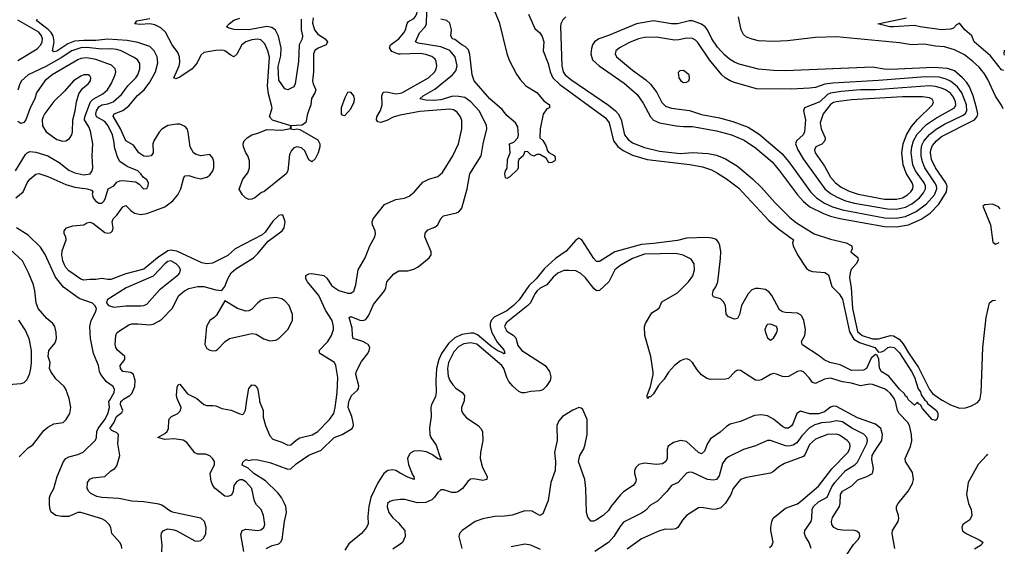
# Model space of a CAD drawing. Header units: inches. Extents: x 1552611 to 1694776, y 811966 to 917215.
# Tile 515 of 549: x 1687462 to 1694029, y 889025 to 892538. Entities that reach past the tile are written whole.
import ezdxf

# ---------------------------------------------------------------- set-up
doc = ezdxf.new("R2010")
doc.units = ezdxf.units.IN
doc.header["$MEASUREMENT"] = 0
for name, color, linetype in [('B6888', 7, 'Continuous'), ('B6889', 7, 'Continuous'), ('B6898', 7, 'Continuous'), ('B6899', 7, 'Continuous')]:
    doc.layers.add(name, color=color, linetype=linetype)

msp = doc.modelspace()

# ---------------------------------------------------------------- linework, layer by layer
at = {"layer": 'B6888', "color": 5}
for points, elevation in [([(1687458.4, 889621.6), (1687517.5, 889682.5), (1687550, 889700.7), (1687623.7, 889796.3), (1687650, 889819.3), (1687690, 889842), (1687752.3, 889850), (1687772, 889870), (1687796, 889910), (1687803.7, 889950), (1687793.6, 890000)], 860), ([(1688143.8, 889010), (1688141.1, 889030), (1688128.9, 889050), (1688075.8, 889110), (1688069.7, 889150), (1688057.7, 889170), (1688033.7, 889193.7), (1688010, 889207.4), (1687870, 889249.8), (1687850, 889249.8), (1687790, 889223.2), (1687742.8, 889222.8), (1687702, 889230), (1687672.7, 889252.7), (1687665.1, 889270), (1687661.6, 889301.6), (1687661.8, 889350), (1687666.6, 889370), (1687688.8, 889410), (1687712.2, 889490), (1687755.3, 889590), (1687770, 889610.2), (1687790, 889621.2), (1687850, 889636.2), (1687886.2, 889653.9), (1687967.4, 889732.6), (1687975.3, 889750), (1687977.6, 889790), (1687985.5, 889810), (1688029.9, 889870), (1688050, 889909.1), (1688060.2, 889950), (1688057.4, 889990), (1688063.2, 890000)], 840), ([(1688410, 888988.7), (1688412.6, 889032.6), (1688404.8, 889095.2), (1688407.6, 889112.4), (1688421.3, 889130), (1688450, 889141.6), (1688490, 889135), (1688510, 889128), (1688630, 889062.3), (1688650, 889059), (1688670, 889063.8), (1688690, 889082.3), (1688703.7, 889110), (1688705.7, 889150), (1688693.7, 889190), (1688670, 889211.6), (1688489.9, 889249.9), (1688470, 889257.1), (1688410, 889300.3), (1688390, 889306), (1688290, 889321.5), (1688210, 889326.3), (1688124.3, 889344.3), (1688010.5, 889350.5), (1687976.3, 889356.3), (1687937.5, 889377.5), (1687923.5, 889390), (1687912.2, 889410), (1687914, 889450), (1687930, 889471.7), (1687950, 889480.9), (1688030, 889490.3), (1688070.6, 889529.4), (1688095.7, 889544.3), (1688110, 889562.4), (1688128.9, 889630), (1688117.1, 889710), (1688122, 889770), (1688110, 889780.8), (1688076.7, 889796.7), (1688063.2, 889810), (1688090.8, 889849.2), (1688108.5, 889891.5), (1688142.2, 889917.8), (1688149.9, 889930), (1688133.6, 889970), (1688137.2, 889990), (1688146.8, 890000)], 820), ([(1688957.8, 888990), (1688936.2, 889103.8), (1688945.1, 889130), (1688970, 889139.7), (1689050, 889130.2), (1689070, 889134.2), (1689089.7, 889150), (1689096.2, 889170), (1689089, 889230), (1689072.1, 889270), (1689042.4, 889302.4), (1689027, 889327), (1689010.5, 889410), (1688970, 889454.4), (1688947.5, 889467.5), (1688930, 889467.7), (1688910, 889457.7), (1688890, 889430.8), (1688884.9, 889390), (1688873.7, 889366.3), (1688850, 889356.3), (1688830, 889360.1), (1688765.5, 889410), (1688750.4, 889430.4), (1688738.6, 889458.6), (1688732, 889510), (1688760.4, 889570), (1688761.3, 889590), (1688750, 889609.4), (1688730, 889627.3), (1688700.5, 889640.5), (1688650, 889638.7), (1688630, 889647.3), (1688576.3, 889716.3), (1688552.2, 889732.2), (1688490, 889742.7), (1688430, 889737.2), (1688382.7, 889750), (1688430, 889776.5), (1688445.4, 889790), (1688455, 889810), (1688456.6, 889863.4), (1688462.2, 889877.8), (1688474.5, 889890), (1688516.3, 889910), (1688534, 889930), (1688538.8, 889950), (1688516.1, 890000)], 780), ([(1688655.8, 890000), (1688690.6, 889970.6), (1688710, 889963), (1688750, 889965.1), (1688770, 889961.2), (1688810, 889945), (1688872.7, 889932.7), (1688930, 889907.6), (1688950, 889903.7), (1688957.6, 889910), (1688967.5, 889932.5), (1688977.9, 890000)], 780), ([(1689106, 889010), (1689146.6, 889030), (1689190, 889041.6), (1689204.7, 889055.3), (1689211.6, 889070), (1689227.5, 889190), (1689241, 889250), (1689236.4, 889290), (1689228.8, 889310), (1689207.2, 889350), (1689182.6, 889382.6), (1689100.8, 889460.8), (1689022.6, 889510), (1688985.6, 889545.6), (1688946, 889566), (1688950, 889586), (1688970, 889602.8), (1688990, 889597.3), (1689017, 889603), (1689050, 889602), (1689130, 889583.6), (1689250, 889540.2), (1689270, 889541), (1689305.9, 889574.1), (1689390, 889632.4), (1689473.3, 889666.7), (1689560.2, 889750), (1689611.6, 889770), (1689678.8, 889810), (1689688.4, 889830), (1689686.2, 889850), (1689676.3, 889890), (1689652.8, 889950), (1689656.7, 889990), (1689661.2, 890000)], 760), ([(1689060.7, 890000), (1689062.2, 889990), (1689085.5, 889930), (1689086, 889886), (1689100.4, 889830), (1689130, 889762), (1689150, 889739.6), (1689210, 889720.2), (1689250, 889700.2), (1689270, 889701.3), (1689306.1, 889733.9), (1689330, 889747.9), (1689411.6, 889768.4), (1689450, 889791.1), (1689528.7, 889870), (1689556.8, 889910), (1689567, 889950), (1689573.4, 890000)], 780), ([(1690000, 889513.5), (1689970, 889529.9), (1689950, 889535), (1689917.4, 889530), (1689889.7, 889510.3), (1689850, 889448.8), (1689803.1, 889350), (1689790.7, 889290.7), (1689784.5, 889224.4), (1689785.3, 889174.8), (1689775.8, 889150), (1689741.1, 889110), (1689657.8, 889042.2), (1689630, 888999.7)], 760), ([(1690000, 889336.2), (1689950, 889329.7), (1689930, 889323), (1689915.8, 889310), (1689911.8, 889288.2), (1689923.2, 889250), (1689950, 889214.9), (1689990, 889178.5), (1690000, 889166.6)], 780), ([(1690000, 889040.1), (1689950, 889005.9)], 780)]:
    msp.add_lwpolyline(points, dxfattribs=dict(at, elevation=elevation))
at = {"layer": 'B6889', "color": 5}
for points, elevation in [([(1688146.8, 890000), (1688153.3, 890006.7), (1688197.2, 890030), (1688210, 890043.2), (1688229.9, 890090), (1688232.7, 890130), (1688220.4, 890170), (1688203.4, 890183.4), (1688150, 890191.9), (1688135, 890210), (1688131.9, 890230), (1688162.2, 890270), (1688163.9, 890290), (1688113.7, 890333.7), (1688102.5, 890350), (1688097.7, 890370), (1688102.2, 890430), (1688110.3, 890449.7), (1688121.4, 890458.6), (1688190, 890501.7), (1688210, 890508.9), (1688250, 890509.6), (1688330, 890501.2), (1688353.1, 890506.9), (1688390, 890525.5), (1688410, 890540.2), (1688478.3, 890610), (1688523.3, 890696.8), (1688561.5, 890730), (1688590, 890743.9), (1688650, 890757.2), (1688690, 890758.7), (1688770, 890734.9), (1688810, 890730.6), (1688830, 890757.3), (1688849.8, 890810), (1688872.6, 890850), (1688904.2, 890875.8), (1689020.4, 890950), (1689050, 890978.5), (1689119.6, 891060.4), (1689211.8, 891130), (1689226.6, 891150), (1689233.2, 891190), (1689219, 891230), (1689210, 891235.1), (1689190, 891231.1), (1689150, 891194.7), (1689099.8, 891120.2), (1689078.3, 891101.7), (1688899.1, 891010), (1688850, 890965), (1688747.6, 890912.4), (1688710, 890909.9), (1688676.6, 890916.6), (1688510, 890992.6), (1688470, 891001.3), (1688450, 890995.9), (1688380.1, 890950), (1688290, 890874.3), (1688170, 890842.2), (1688070, 890805.4), (1688050, 890803.9), (1688010, 890811.4), (1687970, 890804.4), (1687930, 890805.3), (1687890, 890799.8), (1687870, 890806.2), (1687790, 890863.4), (1687770, 890884.4), (1687761.3, 890901.3), (1687750.4, 890930), (1687743, 890970), (1687745.2, 890994.8), (1687773, 891070), (1687769.6, 891090), (1687758.9, 891110), (1687758, 891130), (1687775.1, 891150), (1687816.8, 891163.2), (1687889.3, 891170), (1687910, 891182.6), (1687930, 891186.9), (1687950, 891180.2), (1688030, 891117.5), (1688050, 891113.2), (1688070, 891119.1), (1688080.9, 891130), (1688086, 891150), (1688079.8, 891190), (1688086, 891210), (1688110, 891234.6), (1688150, 891290.2), (1688170, 891298.6), (1688203.7, 891263.7), (1688226.8, 891246.8), (1688270, 891238.4), (1688310, 891245.2), (1688430, 891289.3), (1688484.2, 891330), (1688517, 891370), (1688537.7, 891410), (1688556.2, 891483.8), (1688564.8, 891495.2), (1688590, 891498.8), (1688630, 891484.4), (1688670, 891476.8), (1688710, 891486.8), (1688730, 891500.2), (1688749.8, 891530), (1688755.7, 891550), (1688756.2, 891590), (1688750, 891613.6), (1688730, 891637.4), (1688670, 891630.4), (1688638.1, 891638.1), (1688622.2, 891650), (1688598.6, 891690), (1688586.3, 891786.3), (1688578.7, 891810), (1688565.7, 891825.7), (1688530, 891839.7), (1688510, 891841.5), (1688450, 891830.7), (1688410, 891807.7), (1688391.7, 891788.3), (1688356.4, 891730), (1688350.7, 891710), (1688351.4, 891650), (1688339.6, 891630), (1688310, 891624), (1688290, 891628), (1688255.7, 891650), (1688220.4, 891700.4), (1688170, 891729), (1688134.2, 891810), (1688086.4, 891893.6), (1688092.2, 891910), (1688150, 891932.6), (1688190, 891963.6), (1688248, 892032), (1688292.7, 892070), (1688330, 892120.1), (1688366.7, 892190), (1688382.8, 892250), (1688378.4, 892290), (1688359.7, 892330), (1688330, 892358.2), (1688250, 892385.7), (1688178.9, 892398.9), (1688050, 892406.7), (1687970, 892397.6), (1687890, 892399.7), (1687826.8, 892393.2), (1687782.8, 892377.2), (1687710, 892326.7), (1687690, 892322.8), (1687681.6, 892330), (1687692, 892390), (1687685.6, 892430), (1687671.9, 892451.9), (1687651.9, 892471.9), (1687576.1, 892530), (1687578.4, 892541.6)], 820), ([(1689419.9, 892550), (1689415.2, 892515.2), (1689427.6, 892470), (1689450, 892441.2), (1689498.5, 892410), (1689514.3, 892390), (1689505.3, 892370), (1689451.7, 892348.3), (1689430, 892332.2), (1689421.4, 892310), (1689421, 892190), (1689414.8, 892130), (1689418.2, 892110), (1689436.4, 892070), (1689431.3, 892050), (1689408.9, 892011.1), (1689404.6, 891970), (1689381.6, 891910), (1689370, 891850.9), (1689346, 891834), (1689270.8, 891830), (1689270.7, 891810), (1689290, 891805.2), (1689310, 891808.4), (1689330, 891804.5), (1689450, 891736.2), (1689463.9, 891710), (1689463.1, 891690), (1689452, 891650), (1689431.6, 891610), (1689410, 891589.9), (1689390, 891602), (1689362.6, 891662.6), (1689342.5, 891682.4), (1689310, 891689.9), (1689290, 891682), (1689274.2, 891665.8), (1689262.1, 891637.9), (1689250.1, 891530), (1689239.4, 891510), (1689090, 891389.8), (1689075.6, 891384.4), (1689030.7, 891350), (1689010, 891341.2), (1688990, 891338), (1688968.9, 891348.9), (1688948, 891370), (1688926, 891406), (1688950, 891474), (1688984.6, 891515.4), (1688995, 891550), (1688995.7, 891595.7), (1688984.1, 891630), (1688969.4, 891650), (1688954.1, 891690), (1688952.1, 891710), (1688960.2, 891730), (1688979, 891750), (1689010, 891768.7), (1689050, 891779.5), (1689110, 891804.6), (1689210, 891800.7), (1689269.1, 891810.9), (1689269.3, 891830), (1689147, 891867), (1689128.8, 891890), (1689146, 891950), (1689122.2, 892042.2), (1689113.8, 892093.8), (1689128.2, 892288.2), (1689118, 892330), (1689095.9, 892375.9), (1689070, 892402.6), (1689050, 892408.4), (1689010, 892403.8), (1688970.1, 892389.9), (1688943.3, 892370), (1688910, 892308.5), (1688890, 892290.8), (1688870, 892299.8), (1688830, 892329.1), (1688810, 892333.3), (1688770, 892331.8), (1688690, 892318.4), (1688670, 892300.3), (1688645.8, 892250), (1688612.4, 892210), (1688530, 892153.3), (1688502.3, 892142.3), (1688489.9, 892150), (1688525.7, 892230), (1688531, 892251), (1688528, 892290), (1688517.8, 892317.8), (1688478.2, 892370), (1688434.7, 892454.7), (1688402.3, 892482.3), (1688364, 892504), (1688330, 892509.6), (1688266.3, 892506.3), (1688229.5, 892510), (1688243.7, 892530), (1688330, 892544.6)], 780), ([(1689339.8, 892540.2), (1689339.2, 892470), (1689348.1, 892430), (1689345, 892410), (1689325.7, 892370), (1689321.5, 892258.5), (1689299.5, 892110), (1689290, 892089), (1689250, 892069.5), (1689230, 892077), (1689190, 892135.1), (1689185.4, 892225.4), (1689202.7, 892297.3), (1689206.2, 892350), (1689187.6, 892427.6), (1689168.3, 892468.3), (1689144.6, 892484.6), (1689110, 892493), (1688989.9, 892469.9), (1688892.9, 892472.9), (1688860.1, 892480.1), (1688842, 892490), (1688859.5, 892510), (1688890, 892533.4), (1688930, 892547.9)], 760), ([(1687450, 892265.5), (1687577.6, 892342.4), (1687602.2, 892370), (1687610.9, 892390), (1687613.1, 892410), (1687608.5, 892430), (1687590, 892454.1), (1687450, 892534.2)], 840), ([(1690000, 892308.1), (1689987.7, 892307.7), (1689944.7, 892324.7), (1689928.4, 892350), (1689936, 892370), (1689990, 892409), (1690000, 892421.3)], 780), ([(1687437.3, 891350), (1687486, 891390), (1687510.8, 891450), (1687530, 891473), (1687570, 891507.2), (1687590, 891512.3), (1687650, 891491.8), (1687770, 891437.9), (1687830, 891420.1), (1687911.3, 891410), (1687941.1, 891401.1), (1687950.6, 891390), (1687945.4, 891374.6), (1687951.3, 891350), (1687966.5, 891330), (1687990, 891312.9), (1688010, 891314.4), (1688024.8, 891330), (1688035, 891350), (1688052.7, 891410), (1688089.8, 891430.2), (1688110, 891454.8), (1688130, 891462.8), (1688150, 891464.9), (1688235.9, 891455.9), (1688259.9, 891439.9), (1688287.3, 891410), (1688310, 891411), (1688319.5, 891430), (1688320.9, 891450), (1688310, 891469), (1688286.3, 891486.3), (1688269.2, 891510), (1688249, 891530), (1688178.5, 891558.5), (1688130.7, 891590.7), (1688116.9, 891616.9), (1688097.5, 891677.5), (1688090.7, 891730), (1688079.9, 891770), (1688052.5, 891830), (1688030, 891857.6), (1687975.3, 891890), (1687969.2, 891910), (1687974.6, 891930), (1687990, 891956.5), (1688010, 891968.6), (1688050, 891976.6), (1688084.5, 891990), (1688141, 892039), (1688183.7, 892096.3), (1688237, 892150), (1688250.5, 892170), (1688263.7, 892210), (1688264.2, 892244.2), (1688248.4, 892270), (1688225.4, 892285.4), (1688139.3, 892330), (1688110, 892339.7), (1688070, 892343.9), (1688010, 892341.9), (1687910, 892351.5), (1687870, 892349), (1687810.8, 892329.2), (1687738, 892282), (1687635.3, 892224.7), (1687519.5, 892170), (1687474.5, 892130), (1687463, 892110), (1687450, 892068)], 840), ([(1687434, 891530), (1687501.8, 891638.2), (1687511, 891649), (1687530, 891659.3), (1687570, 891654.3), (1687648.6, 891628.6), (1687725.7, 891585.7), (1687790, 891532.7), (1687830, 891515.1), (1687890, 891502.7), (1687933, 891510), (1687946.2, 891530), (1687948.8, 891550), (1687946.1, 891630), (1687950.5, 891710), (1687935, 891795), (1687923.7, 891823.7), (1687894.3, 891870), (1687895.6, 891890), (1687934.8, 891990), (1687952.3, 892007.7), (1688016.9, 892043.1), (1688048.5, 892070), (1688071.1, 892108.9), (1688099.1, 892170), (1688103.7, 892190), (1688098.4, 892210), (1688073.3, 892233.3), (1687970, 892272.5), (1687910, 892283.5), (1687870, 892277.7), (1687850, 892269.9), (1687679.3, 892170), (1687629.3, 892130), (1687574.8, 892050), (1687562.7, 892010), (1687531.6, 891950), (1687502.7, 891870), (1687490, 891850.9), (1687470, 891844.4), (1687450, 891859.3)], 860), ([(1690000, 891900.2), (1689990, 891898.3), (1689952.9, 891887.1), (1689910, 891864.2), (1689870, 891852.5), (1689850, 891856.2), (1689841.4, 891870), (1689844.3, 891890), (1689867.6, 891932.4), (1689879.9, 891970), (1689877.5, 892030), (1689885.5, 892054.5), (1689910, 892056.2), (1689970, 892044), (1690000, 892047.6)], 780), ([(1689573.4, 890000), (1689579.8, 890050), (1689583.5, 890150), (1689570.9, 890230), (1689561.1, 890250), (1689464.2, 890310), (1689459.3, 890330), (1689517.3, 890390), (1689542.4, 890430), (1689554.6, 890470), (1689555.2, 890490), (1689546, 890530), (1689500.9, 890600.9), (1689457.7, 890697.7), (1689382.2, 890790), (1689371.3, 890810), (1689369.7, 890830.3), (1689390, 890842.4), (1689410, 890844), (1689490, 890831.3), (1689510, 890813.7), (1689543.4, 890763.4), (1689590, 890730.7), (1689650, 890713.1), (1689670, 890714), (1689690, 890727.4), (1689704.3, 890770), (1689719, 890870), (1689766.8, 890950), (1689797.2, 891030), (1689831.1, 891090), (1689835.4, 891110), (1689832.8, 891130), (1689814, 891170), (1689812.6, 891190), (1689818.9, 891210), (1689894.2, 891305.8), (1689970, 891338.7), (1690000, 891343.2)], 780), ([(1688063.2, 890000), (1688092.2, 890050), (1688093.7, 890070), (1688086.4, 890090), (1688041, 890121), (1688003.5, 890170), (1687994.6, 890190), (1687987.1, 890230), (1687953.3, 890310), (1687933.5, 890410), (1687929.7, 890490), (1687938.7, 890530), (1687969.3, 890590), (1687974, 890610), (1687964, 890630), (1687947, 890647), (1687857.9, 890677.9), (1687753.7, 890753.7), (1687700.9, 890820.9), (1687631.7, 890971.7), (1687600.5, 891020.5), (1687519.2, 891099.2), (1687440.4, 891150)], 840), ([(1687793.6, 890000), (1687791.6, 890010), (1687770, 890073.2), (1687758, 890090), (1687702.3, 890142.3), (1687669.4, 890190), (1687660.9, 890210), (1687665.2, 890250), (1687652.7, 890290), (1687656.2, 890330), (1687697.7, 890382.3), (1687707.2, 890410), (1687706.2, 890450), (1687696, 890490), (1687682.9, 890510), (1687643.9, 890543.9), (1687584.2, 890610), (1687572.2, 890650), (1687563.5, 890730), (1687553.5, 890770), (1687524.1, 890844.1), (1687481.6, 890930), (1687370, 891032)], 860), ([(1689661.2, 890000), (1689674.7, 890030), (1689714, 890066), (1689721.5, 890078.5), (1689723.9, 890096.1), (1689704.5, 890170), (1689707.9, 890192.1), (1689742.4, 890257.6), (1689784, 890310), (1689793.7, 890330), (1689796.8, 890350), (1689785.1, 890370), (1689770, 890379.8), (1689750, 890390.6), (1689686.6, 890410), (1689680.7, 890430), (1689679.4, 890479.4), (1689658.4, 890550), (1689670, 890558), (1689730, 890532.8), (1689750, 890531), (1689770, 890537.5), (1689790, 890567.3), (1689822.3, 890637.7), (1689896, 890730), (1689904.8, 890750), (1689911.6, 890790), (1689958.2, 890841.9), (1689990, 890862), (1690000, 890862.1)], 760), ([(1687453, 890533), (1687501.2, 890461.2), (1687523.7, 890410), (1687538, 890330), (1687538.3, 890250), (1687533.4, 890210), (1687524.2, 890170), (1687510, 890136), (1687490, 890116), (1687470.5, 890109.5), (1687390, 890102.9)], 860), ([(1688516.1, 890000), (1688511.5, 890010), (1688508.1, 890030), (1688512.7, 890087.3), (1688518.6, 890101.4), (1688530, 890106.4), (1688581.3, 890041.3), (1688644, 890010), (1688655.8, 890000)], 780), ([(1688977.9, 890000), (1688990, 890078.4), (1689010, 890102.6), (1689030, 890099.5), (1689040.9, 890090), (1689050.1, 890070.1), (1689060.7, 890000)], 780)]:
    msp.add_lwpolyline(points, dxfattribs=dict(at, elevation=elevation))
for points, elevation in [([(1687919, 892170), (1687890, 892169.7), (1687870, 892161.5), (1687821.7, 892130), (1687760, 892060), (1687688.7, 891991.3), (1687630, 891912.7), (1687618.5, 891890), (1687612.1, 891870), (1687613.2, 891830), (1687638, 891790), (1687710, 891739), (1687750, 891726.7), (1687770, 891729.2), (1687795, 891745), (1687810.8, 891770), (1687815.3, 891790), (1687816.1, 891870), (1687831.5, 891930), (1687840.2, 891990), (1687856.8, 892043.2), (1687880.5, 892079.5), (1687918, 892110), (1687933.7, 892130), (1687936.9, 892150), (1687930, 892163.7)], 880), ([(1689670, 892054), (1689648.5, 892051.5), (1689630, 892016.2), (1689606.7, 891950), (1689606.4, 891910), (1689610, 891904), (1689630, 891899.1), (1689670, 891943.7), (1689693.8, 891990), (1689695.7, 892010), (1689690.7, 892030)], 820), ([(1688470, 890928.2), (1688450, 890924.2), (1688430, 890909.2), (1688352.8, 890827.2), (1688172.2, 890750), (1688044.9, 890670), (1688040.7, 890650), (1688054.8, 890630), (1688090, 890620.3), (1688170, 890627.8), (1688270, 890627.9), (1688290, 890631), (1688310, 890640.7), (1688398.9, 890741.1), (1688522.1, 890837.9), (1688530.7, 890850), (1688535, 890870), (1688525, 890890), (1688505.8, 890910)], 840), ([(1689170, 890683.5), (1689130, 890680.4), (1689090, 890673.5), (1689070, 890664.4), (1689050, 890649.7), (1689010, 890606), (1688990, 890595.1), (1688970, 890592.7), (1688914, 890610), (1688830, 890661.2), (1688773.8, 890566.1), (1688759.5, 890550), (1688729.6, 890530.4), (1688708.9, 890490), (1688696.5, 890370), (1688710, 890345.2), (1688730, 890333.2), (1688750, 890328.4), (1688770, 890330.2), (1688781.9, 890338.1), (1688831.4, 890390), (1688860.4, 890410), (1688990, 890440.7), (1689010, 890444), (1689040, 890440), (1689090, 890409.1), (1689130, 890396.1), (1689170, 890400.2), (1689189.8, 890410.2), (1689250, 890470.3), (1689281.6, 890530), (1689281.2, 890570), (1689258.8, 890630), (1689230, 890662.3), (1689210, 890675.1)], 820)]:
    msp.add_lwpolyline(points, close=True, dxfattribs=dict(at, elevation=elevation))
at = {"layer": 'B6898', "color": 5}
for points, elevation in [([(1690223.3, 890000), (1690207.8, 889970), (1690203.5, 889950), (1690205.7, 889890), (1690195.8, 889815.8), (1690198.4, 889770), (1690205, 889750), (1690240, 889700), (1690263.2, 889623.2), (1690273.8, 889606.2), (1690270, 889599.3), (1690266.2, 889606.2), (1690250, 889608.3), (1690216, 889636), (1690174.8, 889654.8), (1690130, 889662.3), (1690090, 889658.5), (1690070.6, 889649.4), (1690061, 889639), (1690048.3, 889610), (1690054.1, 889570), (1690081.8, 889501.8), (1690091, 889490), (1690093, 889470), (1690050, 889486.2), (1690000, 889513.5)], 760), ([(1690426.2, 890000), (1690425.8, 889994.2), (1690408.3, 889950), (1690408.1, 889930), (1690416.5, 889910), (1690442.9, 889882.8), (1690520.3, 889830), (1690538.3, 889810), (1690547.8, 889790), (1690550.2, 889730), (1690534.3, 889650), (1690533.1, 889610), (1690548.2, 889550), (1690580.6, 889490), (1690578.3, 889470), (1690550, 889464), (1690490, 889475.7), (1690468, 889472), (1690450, 889456.3), (1690416.1, 889410), (1690389.2, 889390.8), (1690370, 889384.6), (1690343.9, 889383.9), (1690290, 889400.5), (1690270, 889401), (1690250, 889384.2), (1690228, 889352), (1690210, 889334.6), (1690170, 889317.7), (1690115.8, 889315.8), (1690030, 889336.8), (1690010, 889337.6), (1690000, 889336.2)], 780), ([(1693297.5, 889010), (1693280.3, 889110), (1693282.5, 889130), (1693320.3, 889190), (1693326.2, 889210), (1693324.1, 889230), (1693309.8, 889270), (1693309.7, 889290), (1693320.4, 889310), (1693387.5, 889392.4), (1693415.8, 889444.2), (1693423.8, 889470), (1693416.1, 889516.1), (1693370.6, 889590), (1693366.8, 889610), (1693403.2, 889690), (1693412.6, 889727.4), (1693409.2, 889770), (1693396.5, 889830), (1693385.8, 889850), (1693327.4, 889910), (1693317.2, 889930), (1693303.6, 889990), (1693299.2, 890000)], 780), ([(1693499.2, 890000), (1693499.5, 889999.5), (1693512.6, 889990), (1693517.4, 889977.4), (1693576, 889930), (1693584.7, 889910), (1693584.7, 889890), (1693578, 889870), (1693570, 889864), (1693548, 889870), (1693484, 889944), (1693470, 889968), (1693455.3, 889975.3), (1693450, 889986), (1693430, 889966), (1693392.2, 890000)], 760), ([(1693613.7, 890000), (1693670, 889967.5), (1693730, 889947.1), (1693770, 889949.3), (1693810, 889961.9), (1693850, 889983.5), (1693861.6, 889998.4), (1693862.4, 890000)], 780), ([(1692967.5, 888952.5), (1693022.8, 889037.2), (1693053.6, 889070), (1693064.7, 889090), (1693062, 889110), (1693045.5, 889125.5), (1693030.5, 889130.5), (1692950, 889132.4), (1692917.9, 889137.9), (1692890.9, 889150), (1692878.7, 889170), (1692876.5, 889190), (1692882.9, 889217.1), (1692930.3, 889290), (1692934.7, 889310), (1692935.6, 889370), (1692950, 889393.6), (1693011.3, 889428.7), (1693050.8, 889469.2), (1693112.8, 889490), (1693148.5, 889511.5), (1693155.7, 889544.3), (1693144.6, 889604.6), (1693147.9, 889630), (1693162.1, 889657.9), (1693212.6, 889730), (1693217.3, 889770), (1693204.5, 889810), (1693170, 889839.1), (1693050, 889880.9), (1692910, 889958.5), (1692890, 889959.7), (1692870, 889954), (1692830, 889922.4), (1692790, 889909.6), (1692728.9, 889908.9), (1692670, 889925.2), (1692646, 889910), (1692618.3, 889841.7), (1692610, 889828.2), (1692590, 889813.6), (1692570, 889813.2), (1692550, 889824.7), (1692490, 889872.2), (1692450, 889894.5), (1692410, 889902.2), (1692362.7, 889897.3), (1692270, 889858), (1692201.3, 889838.7), (1692175.4, 889824.6), (1692134, 889786), (1692070, 889740.9), (1692048.4, 889710), (1692030, 889658.7), (1692010, 889642.8), (1691990, 889649.8), (1691910, 889724.6), (1691868.8, 889731.2), (1691822.1, 889717.9), (1691787.9, 889692.1), (1691780.6, 889670), (1691779.8, 889610), (1691771.1, 889590), (1691750, 889574.5), (1691710, 889570.9), (1691630, 889579.5), (1691590.2, 889569.8), (1691570.3, 889550), (1691562.8, 889530), (1691562.3, 889510), (1691573.4, 889470), (1691568.7, 889450), (1691553.4, 889430), (1691490, 889388.2), (1691470, 889368.4), (1691407.6, 889292.4), (1691390, 889264.7), (1691354, 889230), (1691310, 889200.5), (1691290, 889191.6), (1691271.8, 889191.8), (1691250, 889219.3), (1691242.5, 889250), (1691238.6, 889410), (1691231.8, 889470), (1691188.1, 889590), (1691197.2, 889630), (1691223.9, 889676.1), (1691233.9, 889706.1), (1691245.9, 889770), (1691247.4, 889870), (1691216.8, 889936.8), (1691206.2, 889946.2), (1691190, 889949.8), (1691150, 889934), (1691082, 889890), (1691057.8, 889862.2), (1691044.8, 889830), (1691047.3, 889730), (1691028.2, 889650), (1691035.6, 889590), (1691033.2, 889530), (1691005.4, 889450), (1690986.2, 889330), (1690950, 889241.6), (1690930, 889229.8), (1690878.8, 889258.8), (1690830, 889262.4), (1690746.6, 889233.4), (1690694.4, 889225.6), (1690630, 889223.7), (1690550, 889208.3), (1690499.5, 889190), (1690412.6, 889130), (1690395.2, 889110), (1690390.2, 889090), (1690410.2, 889010)], 820), ([(1692741.2, 889010), (1692726.6, 889050), (1692702.7, 889090), (1692696, 889110), (1692698.5, 889130), (1692739.5, 889190), (1692744.6, 889210), (1692747.1, 889270), (1692755.8, 889290), (1692790, 889322.5), (1692847.5, 889352.5), (1692878.5, 889421.5), (1692899, 889450), (1692969.9, 889530), (1693031.3, 889568.7), (1693050, 889587), (1693111.2, 889710), (1693115.4, 889730), (1693111, 889751), (1693092.1, 889772.1), (1693011.9, 889811.9), (1692950, 889855.5), (1692910, 889862.9), (1692866.9, 889853.1), (1692810, 889847.7), (1692764.5, 889835.5), (1692730, 889815.5), (1692677.6, 889762.4), (1692644.9, 889715.1), (1692621.1, 889698.9), (1692590, 889693.4), (1692570, 889695.5), (1692470.2, 889729.8), (1692449.4, 889730.6), (1692370, 889695.3), (1692288.5, 889671.5), (1692190, 889621.5), (1692170, 889606), (1692150, 889578), (1692126.1, 889493.9), (1692108.5, 889471.5), (1692090, 889465.3), (1692050.2, 889469.8), (1691950, 889516.5), (1691930, 889518.8), (1691910, 889513.1), (1691852.7, 889450), (1691808.2, 889430), (1691777, 889390), (1691714.7, 889325.3), (1691670, 889298.4), (1691635.5, 889264.5), (1691610, 889246.5), (1691490, 889185.6), (1691464.2, 889155.8), (1691423.9, 889090), (1691390, 889051.3), (1691298.4, 888990)], 840), ([(1692462, 889018), (1692478.4, 889030), (1692486.9, 889053.1), (1692470.7, 889130), (1692470.7, 889150), (1692477.4, 889190), (1692487.9, 889212.1), (1692570, 889278.6), (1692650, 889309.2), (1692670, 889322.8), (1692790, 889426.9), (1692878.3, 889541.7), (1692985.8, 889650), (1692996.7, 889670), (1693000.6, 889690), (1692998, 889710), (1692981.4, 889730), (1692950, 889753.7), (1692930, 889766.8), (1692910, 889772.4), (1692850, 889770.4), (1692770, 889738.8), (1692730, 889702.9), (1692701.1, 889638.9), (1692690, 889624), (1692562.1, 889577.9), (1692524.5, 889555.5), (1692490, 889523.1), (1692470, 889512), (1692310, 889483.2), (1692269, 889471), (1692219.7, 889410), (1692204, 889370), (1692168.2, 889311.8), (1692138.2, 889281.8), (1692110, 889272.5), (1692090, 889271.2), (1692010, 889284.5), (1691990, 889281), (1691908.5, 889230), (1691881.4, 889198.6), (1691850.3, 889150), (1691838.5, 889141.5), (1691810, 889136.1), (1691770, 889139.8), (1691730, 889128.8), (1691610, 889075.7), (1691514.5, 889005.5)], 860), ([(1693916.7, 889640.2), (1693909.2, 889630), (1693854.3, 889570), (1693788.4, 889450), (1693775.4, 889370), (1693790, 889310.2), (1693807.1, 889270), (1693812.4, 889230), (1693799.1, 889200.9), (1693752, 889170), (1693745, 889150), (1693750, 889129.1), (1693775.3, 889110), (1693865.6, 889065.6), (1693886.7, 889050), (1693868.9, 889030), (1693830, 889006.5)], 780), ([(1690000, 889166.6), (1690030.9, 889130), (1690033, 889090), (1690014.4, 889050), (1690000, 889040.1)], 780), ([(1690935.6, 889004.4), (1690870, 889032.1), (1690830, 889039.7), (1690739.7, 889020.3)], 840)]:
    msp.add_lwpolyline(points, dxfattribs=dict(at, elevation=elevation))
at = {"layer": 'B6899', "color": 5}
for points, elevation in [([(1690000, 892421.3), (1690023.2, 892450), (1690036.1, 892470), (1690047.2, 892512.8), (1690055, 892525), (1690090, 892544.8), (1690101.1, 892558.9), (1690110, 892578.7), (1690119.5, 892630), (1690109.3, 892710), (1690117.4, 892750), (1690130, 892772.8), (1690149.3, 892790), (1690201.1, 892818.9), (1690221.9, 892850), (1690227, 892893), (1690215.9, 892950), (1690182.8, 893022.8), (1690170, 893037.3), (1690150, 893048.2), (1690110, 893054.6), (1690070, 893051.9), (1690000, 893033.5)], 780), ([(1690000, 890862.1), (1690050, 890862.7), (1690090, 890873.2), (1690118.9, 890890), (1690192, 890950), (1690207, 890970), (1690205.6, 890990), (1690164.7, 891090), (1690166.7, 891113.3), (1690183.6, 891136.4), (1690230, 891154), (1690250, 891168.2), (1690270, 891210.5), (1690289.5, 891230), (1690376, 891250), (1690390, 891256.5), (1690410, 891279.5), (1690445.3, 891410), (1690464.4, 891510), (1690540.3, 891630), (1690552, 891710), (1690578.2, 891810), (1690574.5, 891834.5), (1690526, 891930), (1690470.6, 891990), (1690430, 892017.4), (1690390, 892026.1), (1690350, 892027.2), (1690270, 892003.6), (1690219.3, 891999.3), (1690170, 892000.5), (1690129.6, 892010), (1690153.7, 892030), (1690230, 892073.9), (1690347.6, 892170), (1690370, 892195.6), (1690380.2, 892230), (1690367.1, 892290), (1690330, 892331.5), (1690270, 892357.5), (1690120.3, 892380.3), (1690100.8, 892390), (1690129.2, 892450.8), (1690165.6, 892490), (1690175.2, 892510), (1690178.4, 892590)], 760), ([(1690630, 892590.7), (1690660.2, 892520.2), (1690710, 892311), (1690727.1, 892267.1), (1690775.1, 892175.1), (1690799.3, 892139.3), (1690837, 892097), (1690910, 892052.8), (1690956.7, 891996.7), (1690996, 891970), (1690994.8, 891950), (1690976.7, 891943.3), (1690952.1, 891907.9), (1690933, 891810), (1690930.6, 891750), (1690950, 891730.6), (1690970, 891697.6), (1690982, 891662), (1690991.3, 891651.3), (1691030, 891630.4), (1691033.7, 891610), (1691030, 891595.3), (1691010, 891584), (1690990, 891582), (1690974, 891614), (1690930, 891639), (1690910, 891638), (1690890, 891628), (1690870, 891635.3), (1690850, 891655.3), (1690830, 891659), (1690818.8, 891630), (1690790, 891604), (1690785.7, 891590), (1690786.7, 891550), (1690781.3, 891538.7), (1690730, 891489.3), (1690710, 891479), (1690702.7, 891482.7), (1690697, 891510), (1690702, 891530), (1690712.6, 891547.4), (1690714.3, 891605.7), (1690734, 891650), (1690728, 891710), (1690758.4, 891721.6), (1690784.2, 891750), (1690789.7, 891770), (1690783.9, 891823.9), (1690769.6, 891849.6), (1690710, 891899.3), (1690679, 891939), (1690596.9, 892010), (1690492.3, 892130), (1690479.7, 892170), (1690464.6, 892304.6), (1690455.9, 892335.9), (1690435.9, 892355.9), (1690410, 892369), (1690364.4, 892404.4), (1690349.6, 892410), (1690337, 892430), (1690342, 892470), (1690330, 892514), (1690310, 892532.3), (1690270, 892542)], 740), ([(1690854.6, 892574.6), (1690898.5, 892478.5), (1690930, 892450.2), (1690946.6, 892426.5), (1690956.9, 892390), (1690952.2, 892330), (1690985.9, 892245.9), (1691000.3, 892190), (1691016.9, 892150), (1691064.9, 892104.9), (1691370, 891883.7), (1691393.4, 891850), (1691421.6, 891730), (1691451.8, 891691.8), (1691485.9, 891665.9), (1691550, 891634.6), (1691645.9, 891605.9), (1691931.8, 891571.8), (1692016.7, 891556.7), (1692075.2, 891535.2), (1692114.8, 891514.8), (1692176.9, 891476.9), (1692255.3, 891415.3), (1692458.5, 891198.5), (1692523.4, 891143.4), (1692623, 891070), (1692616.3, 891050), (1692621.1, 891030), (1692650.2, 890970), (1692710, 890878.5), (1692730, 890864.7), (1692750, 890858), (1692832, 890852), (1692855.3, 890835.2), (1692878.5, 890758.5), (1692926.7, 890710), (1692950, 890674), (1692995.3, 890455.3), (1693026, 890406), (1693063.8, 890383.8), (1693165, 890350), (1693190, 890319.1), (1693210, 890322.4), (1693230, 890331.6), (1693252.7, 890350), (1693270, 890354.5), (1693294, 890350), (1693330, 890315), (1693410.5, 890190), (1693430, 890152.1), (1693454.9, 890074.9), (1693470, 890054.4), (1693474.8, 890034.8), (1693499.2, 890000)], 760), ([(1691104.5, 892555.5), (1691084.5, 892535.5), (1691072.1, 892510), (1691069, 892491), (1691077.6, 892230), (1691087.1, 892190), (1691100.4, 892170), (1691138.6, 892138.6), (1691390, 891966.8), (1691436.2, 891930), (1691454, 891910), (1691472.5, 891872.5), (1691496.6, 891770), (1691519.2, 891739.2), (1691550, 891716.1), (1691630, 891684.1), (1691730, 891660.9), (1691870, 891645.7), (1691950, 891652), (1692054.2, 891645.8), (1692110, 891634.4), (1692169.3, 891610), (1692250, 891560.4), (1692350, 891476.8), (1692410, 891418.1), (1692497.7, 891317.7), (1692598.4, 891218.4), (1692643.1, 891183.1), (1692760.4, 891110), (1692870, 891072.9), (1692973.4, 891050), (1693012.7, 891030), (1693014.4, 891010), (1693005.3, 890990), (1693051.7, 890951.7), (1693054.5, 890934.5), (1693039.9, 890910), (1693007.7, 890872.3), (1692999.8, 890850), (1692997, 890817), (1693007.9, 890747.9), (1693016.2, 890610), (1693050, 890457), (1693081.2, 890430), (1693150, 890409.8), (1693190, 890409.8), (1693270, 890430.4), (1693290, 890428.3), (1693327.1, 890407.1), (1693355.2, 890375.2), (1693390, 890315.3), (1693457.2, 890217.2), (1693530, 890070.1), (1693550, 890045), (1693596.4, 890010), (1693613.7, 890000)], 780), ([(1694020.9, 891942.6), (1694010, 891967.6), (1693970, 892028), (1693918.3, 892138.3), (1693896.7, 892176.7), (1693861.2, 892221.1), (1693819.7, 892259.7), (1693762.5, 892302.5), (1693696.3, 892336.3), (1693630, 892356.3), (1693570, 892359.8), (1693493.4, 892373.4), (1693410, 892369.9), (1693330, 892383.4), (1692910, 892422.7), (1692770, 892419.1), (1692582.9, 892397.1), (1692490, 892391.8), (1692390, 892396.9), (1692346.5, 892406.5), (1692310, 892422), (1692290, 892438.8), (1692272.8, 892470), (1692257, 892557)], 780), ([(1694026, 892198.3), (1694010, 892203.5), (1693936.4, 892296.4), (1693828.5, 892390), (1693812.6, 892430), (1693766, 892470), (1693730, 892513.3), (1693710, 892503.7), (1693690, 892480.5), (1693670, 892474.3), (1693610, 892469.3), (1693468, 892490), (1693430, 892499.5), (1693290, 892488.9), (1693266, 892490), (1693186, 892510), (1693375.3, 892550)], 760), ([(1690000, 892047.6), (1690010, 892048.7), (1690188.3, 892150), (1690230.5, 892190), (1690240.5, 892210), (1690244.1, 892230), (1690239.4, 892259.4), (1690233.1, 892273.1), (1690211.4, 892291.4), (1690170, 892306.3), (1690132.1, 892312.1), (1690000, 892308.1)], 780), ([(1694028.7, 892333.3), (1694026.5, 892310), (1694028, 892299.9)], 760), ([(1690000, 891343.2), (1690027.3, 891347.3), (1690059.6, 891360.4), (1690093.4, 891386.6), (1690150, 891453.2), (1690190, 891473.6), (1690250, 891492.6), (1690282, 891518), (1690351.4, 891630), (1690388.3, 891710), (1690409.8, 891809.8), (1690410, 891865.2), (1690402, 891890), (1690380.6, 891920.6), (1690356, 891936), (1690330, 891940.9), (1690130, 891924.7), (1690000, 891900.2)], 780), ([(1693950, 891306), (1693898, 891302), (1693886.4, 891293.6), (1693886.8, 891290), (1693937.4, 891170), (1693952.7, 891052.7), (1693970, 891040.5), (1693990, 891048.7), (1693992, 891050.6)], 820), ([(1694002, 891274.9), (1693990, 891289.3), (1693950, 891306)], 820), ([(1693392.2, 890000), (1693390, 890002), (1693380.7, 890020.7), (1693370, 890027.3), (1693362.4, 890042.4), (1693330, 890072.8), (1693258.8, 890158.8), (1693206.6, 890190), (1693196.2, 890216.2), (1693192.4, 890272.4), (1693180.2, 890300.2), (1693170, 890303.9), (1693140.5, 890279.5), (1693110, 890209.9), (1693090, 890200.8), (1693010, 890197.9), (1692934.3, 890234.3), (1692865.7, 890250), (1692827.6, 890267.6), (1692794.9, 890294.9), (1692685.6, 890365.6), (1692679.6, 890370), (1692675.1, 890390), (1692698.9, 890430), (1692703.2, 890470), (1692691.1, 890531.1), (1692679.4, 890559.4), (1692669.6, 890569.6), (1692650, 890579), (1692570, 890584), (1692548.7, 890588.7), (1692530, 890601.7), (1692477.7, 890697.7), (1692460, 890720), (1692436.8, 890736.8), (1692390, 890745.6), (1692370, 890744), (1692345.2, 890734.8), (1692321.5, 890710), (1692276.5, 890630), (1692261.6, 890570), (1692250, 890545.2), (1692230, 890539.3), (1692190, 890556), (1692173.8, 890573.8), (1692169.7, 890630), (1692156.6, 890656.6), (1692135.9, 890675.9), (1692088.4, 890688.4), (1692082, 890702), (1692087.4, 890730), (1692105.2, 890754.8), (1692117.6, 890790), (1692135.9, 890944.1), (1692137, 890990), (1692131.2, 891031.2), (1692125.3, 891050), (1692110, 891070.9), (1692080.6, 891080.6), (1692045.3, 891085.3), (1691910, 891079.2), (1691850, 891064), (1691690, 891043.7), (1691610, 891039), (1691430.1, 890989.9), (1691330, 890923.5), (1691310, 890924.7), (1691290, 890943.5), (1691210, 891069.5), (1691190, 891079.5), (1691170, 891067), (1691106.3, 890993.7), (1691035, 890945), (1690961.6, 890878.4), (1690906, 890810), (1690858.7, 890761.3), (1690794.1, 890670), (1690756.1, 890630), (1690710, 890595.8), (1690626.9, 890553.1), (1690605.7, 890530), (1690598.7, 890510), (1690598.8, 890490), (1690611, 890450), (1690645.6, 890385.6), (1690690, 890335.5), (1690695.5, 890324.5), (1690694.3, 890314.3), (1690700.7, 890310), (1690690, 890307.7), (1690678.3, 890318.3), (1690650, 890328.5), (1690610, 890355.3), (1690515.7, 890435.7), (1690490, 890445.6), (1690470, 890446.4), (1690410, 890436.7), (1690364.2, 890415.8), (1690322.6, 890377.4), (1690275.4, 890310), (1690256.9, 890270), (1690242.2, 890210), (1690237.2, 890130), (1690240.5, 890050), (1690235.8, 890024.3), (1690223.3, 890000)], 760), ([(1693299.2, 890000), (1693294.8, 890010), (1693270, 890043.9), (1693250, 890062.6), (1693230, 890075.7), (1693150, 890103.1), (1693130, 890106.8), (1693070, 890094.6), (1693010, 890114), (1692950, 890122.8), (1692870, 890147.1), (1692830, 890140.2), (1692769.9, 890109.9), (1692750, 890118.4), (1692728.3, 890148.4), (1692690, 890188.1), (1692670, 890195.3), (1692650, 890189.8), (1692590, 890158), (1692570, 890154.6), (1692550, 890156.5), (1692510, 890173.6), (1692490, 890177.1), (1692470, 890170.7), (1692410, 890136.2), (1692390, 890131.9), (1692370, 890133.8), (1692270, 890198.2), (1692250, 890200.4), (1692230, 890186.9), (1692190, 890144.7), (1692170, 890140.4), (1692070, 890137.7), (1692044.5, 890144.5), (1692010, 890168.2), (1691981.3, 890201.3), (1691950, 890252), (1691930, 890269.6), (1691910, 890274.7), (1691890, 890271.1), (1691870, 890261), (1691830, 890231.8), (1691790, 890186), (1691760.4, 890139.6), (1691722.6, 890097.4), (1691690, 890042.3), (1691670, 890022.6), (1691658.8, 890021.2), (1691649.7, 890009.7), (1691647.4, 890030), (1691668.5, 890090), (1691687.4, 890170), (1691687.3, 890187.3), (1691670.9, 890290), (1691631.6, 890430), (1691629.8, 890490), (1691635.6, 890510), (1691678.9, 890581.1), (1691726, 890614), (1691745, 890655), (1691850, 890716.3), (1691922.3, 890790), (1691950.5, 890829.5), (1691962.5, 890870), (1691960.9, 890910), (1691939.4, 890939.4), (1691887, 890967), (1691837.9, 890977.9), (1691630, 890973), (1691550, 890944.7), (1691464.5, 890895.5), (1691432.2, 890870), (1691391.5, 890790), (1691330, 890730.9), (1691310, 890729.8), (1691290, 890744.7), (1691236.1, 890816.1), (1691205.1, 890845.1), (1691170, 890861.9), (1691125.4, 890865.4), (1691090, 890863.6), (1691050, 890847.6), (1691019, 890821), (1690976.9, 890770), (1690933.5, 890746.5), (1690913.8, 890730), (1690898.3, 890710), (1690869.3, 890650), (1690851.6, 890630), (1690705.4, 890514.6), (1690695.9, 890490), (1690710, 890459.3), (1690753, 890433), (1690770, 890415.1), (1690784.1, 890364.1), (1690810, 890331.5), (1690966.7, 890230), (1690994.6, 890190), (1691004.4, 890155.6), (1691000.4, 890130), (1690972.7, 890090), (1690950, 890068.2), (1690930, 890061.7), (1690870, 890056.8), (1690830, 890048.1), (1690810, 890048), (1690790, 890057.8), (1690750, 890094), (1690724.6, 890124.6), (1690710.8, 890150), (1690691.7, 890210), (1690677.3, 890230), (1690510, 890374.2), (1690470, 890381.9), (1690424.9, 890375.1), (1690390, 890356.7), (1690357.9, 890322.1), (1690322.4, 890250), (1690316.2, 890210), (1690320.7, 890160.7), (1690331.4, 890130), (1690350, 890101.1), (1690370, 890080.1), (1690412.4, 890050), (1690428.2, 890030), (1690426.2, 890000)], 780), ([(1693862.4, 890000), (1693867.9, 890010), (1693874.9, 890050), (1693885.3, 890350), (1693908.4, 890551.6), (1693930, 890648.7), (1693950, 890664.9), (1693970, 890666.3), (1693970.6, 890666.2)], 780)]:
    msp.add_lwpolyline(points, dxfattribs=dict(at, elevation=elevation))
for points, elevation in [([(1691690, 892530.8), (1691576.3, 892510), (1691390, 892432.4), (1691324.2, 892410), (1691296.5, 892390), (1691282.5, 892370), (1691274.7, 892345.3), (1691271.5, 892310), (1691282, 892270), (1691325.8, 892230), (1691494.5, 892114.5), (1691579.3, 892039.3), (1691621.2, 891981.2), (1691668.7, 891888.7), (1691690, 891866.6), (1691730, 891850.1), (1691839.1, 891830), (1691890, 891824.2), (1691950, 891825.8), (1692110, 891796.5), (1692210, 891769.7), (1692293.4, 891733.4), (1692370, 891683.4), (1692479.5, 891590), (1692530.4, 891530.4), (1692649.1, 891370), (1692690, 891324.2), (1692731.5, 891290), (1692823.9, 891243.9), (1692870, 891226.6), (1692931.3, 891211.3), (1693230, 891157.8), (1693310, 891156.1), (1693390, 891169.1), (1693473.7, 891206.2), (1693533.1, 891246.9), (1693592.3, 891307.7), (1693642.5, 891390), (1693646.6, 891426.6), (1693637.9, 891450), (1693568.9, 891550), (1693543.9, 891603.9), (1693536.7, 891650), (1693538.5, 891670), (1693550, 891699.2), (1693575.5, 891730), (1693610, 891758.6), (1693817.4, 891862.6), (1693830, 891870.1), (1693848.5, 891891.5), (1693851.3, 891910), (1693844.1, 891950), (1693820.1, 892030), (1693796.2, 892090), (1693778.4, 892118.4), (1693750.4, 892150), (1693695.6, 892195.6), (1693650, 892211.7), (1693558.3, 892218.3), (1693270, 892205.3), (1693227.4, 892207.4), (1693150, 892219.9), (1692570, 892196.9), (1692490, 892198), (1692390, 892206.8), (1692260.9, 892240.9), (1692230, 892253.4), (1692195.1, 892275.1), (1692162.7, 892302.7), (1692114.8, 892354.8), (1692077, 892410), (1692048.8, 892468.8), (1692033.3, 892490), (1692008.1, 892508.1), (1691950, 892529.8), (1691930, 892529.8), (1691850, 892509.2), (1691810, 892510.5)], 820), ([(1691710, 892419.9), (1691630, 892418.7), (1691590, 892408.9), (1691530, 892385.9), (1691461.2, 892350), (1691438.8, 892330), (1691432.9, 892310), (1691442.9, 892290), (1691550, 892201.2), (1691637.3, 892137.3), (1691668.1, 892108.1), (1691712.3, 892052.3), (1691745.6, 891985.6), (1691770, 891961.6), (1691810, 891947.3), (1691930, 891931.6), (1692010, 891904.2), (1692130, 891881.8), (1692218.3, 891858.3), (1692319.8, 891819.8), (1692394.7, 891774.7), (1692544, 891644), (1692590.6, 891590), (1692735.1, 891390), (1692775.8, 891350), (1692830, 891314.2), (1692882.6, 891290), (1692949.3, 891269.3), (1693230, 891216.2), (1693306.6, 891213.4), (1693370, 891225.4), (1693441.5, 891258.5), (1693510, 891308.9), (1693562, 891370), (1693578.3, 891410), (1693575.8, 891430), (1693566.4, 891450), (1693498.7, 891550), (1693482.6, 891590), (1693474.9, 891630), (1693473.2, 891670), (1693479.2, 891700.8), (1693491.8, 891728.2), (1693528.7, 891771.3), (1693573.1, 891806.9), (1693630, 891841.1), (1693750, 891897.8), (1693767.2, 891910), (1693779.3, 891930), (1693776.5, 891970), (1693745.1, 892050), (1693717.5, 892090), (1693670, 892128.2), (1693641.5, 892141.5), (1693593.8, 892153.8), (1693503.3, 892156.7), (1693190, 892131.5), (1692885.2, 892114.8), (1692832.4, 892107.6), (1692770, 892085.4), (1692730, 892080.4), (1692610, 892073.1), (1692376, 892076), (1692230, 892117.8), (1692199.3, 892130), (1692167, 892150), (1692144.4, 892170), (1692061.8, 892270), (1691985.1, 892385.1), (1691970, 892401.2), (1691950, 892412.1), (1691910, 892413.8), (1691857.4, 892402.6), (1691830, 892401.5)], 840), ([(1691890, 892198), (1691863.8, 892196.2), (1691854.4, 892185.6), (1691858, 892150), (1691870.8, 892130), (1691890, 892118), (1691910, 892120.4), (1691923.7, 892130), (1691930, 892144.7), (1691926, 892170)], 860), ([(1693530, 892096.4), (1693170, 892070.5), (1693070, 892068.7), (1692940.7, 892059.3), (1692870, 892048.5), (1692850, 892038.4), (1692798.3, 891990), (1692696.9, 891950), (1692688.5, 891930), (1692703, 891870), (1692695.8, 891790), (1692688.3, 891770), (1692642.6, 891730), (1692637.1, 891710), (1692652.4, 891670), (1692686.8, 891610), (1692830.7, 891410), (1692870, 891377.2), (1692913.4, 891353.4), (1692970.3, 891330.3), (1693030, 891314.6), (1693250, 891274.9), (1693310, 891274.4), (1693370, 891286.7), (1693411.2, 891308.8), (1693463.1, 891350), (1693490, 891382.4), (1693502.6, 891410), (1693502.6, 891430), (1693495.2, 891450), (1693436, 891530), (1693419.4, 891570), (1693408.3, 891650), (1693411.2, 891690), (1693422.8, 891730), (1693447.1, 891772.9), (1693510, 891837.5), (1693577, 891883), (1693695.6, 891950), (1693705.9, 891970), (1693704, 891990), (1693690, 892021.5), (1693670, 892046.5), (1693636.5, 892070), (1693610, 892081.7), (1693570, 892092.6)], 860), ([(1693483.7, 892023.7), (1693350, 892022.7), (1693010, 892002.5), (1692909.5, 891990.5), (1692890, 891985.5), (1692870, 891972), (1692819.9, 891910), (1692799.6, 891850), (1692806.8, 891810), (1692833.1, 891750), (1692830.8, 891730), (1692811.7, 891708.3), (1692770.7, 891689.3), (1692761.9, 891670), (1692768, 891650), (1692830, 891560.6), (1692870, 891487), (1692903.4, 891450), (1692940.9, 891420.9), (1692994.1, 891394.1), (1693053.1, 891373.1), (1693230, 891339.3), (1693310, 891339.7), (1693350, 891349.7), (1693383.2, 891370), (1693405.3, 891390), (1693418.5, 891410), (1693421.2, 891430), (1693413.7, 891450), (1693374.5, 891514.5), (1693354.8, 891570), (1693344.3, 891650), (1693353.3, 891710), (1693375.6, 891770), (1693410, 891824.2), (1693450, 891871), (1693550.7, 891970), (1693557.4, 891990), (1693547.2, 892007.2), (1693530, 892016.2)], 880), ([(1692470, 890506.3), (1692450, 890503.6), (1692443, 890497), (1692431.8, 890470), (1692435.3, 890450), (1692450, 890414.9), (1692470, 890400.4), (1692490, 890412.7), (1692512.1, 890450), (1692516.9, 890470), (1692509.3, 890490)], 780)]:
    msp.add_lwpolyline(points, close=True, dxfattribs=dict(at, elevation=elevation))

doc.saveas('drawing.dxf')
